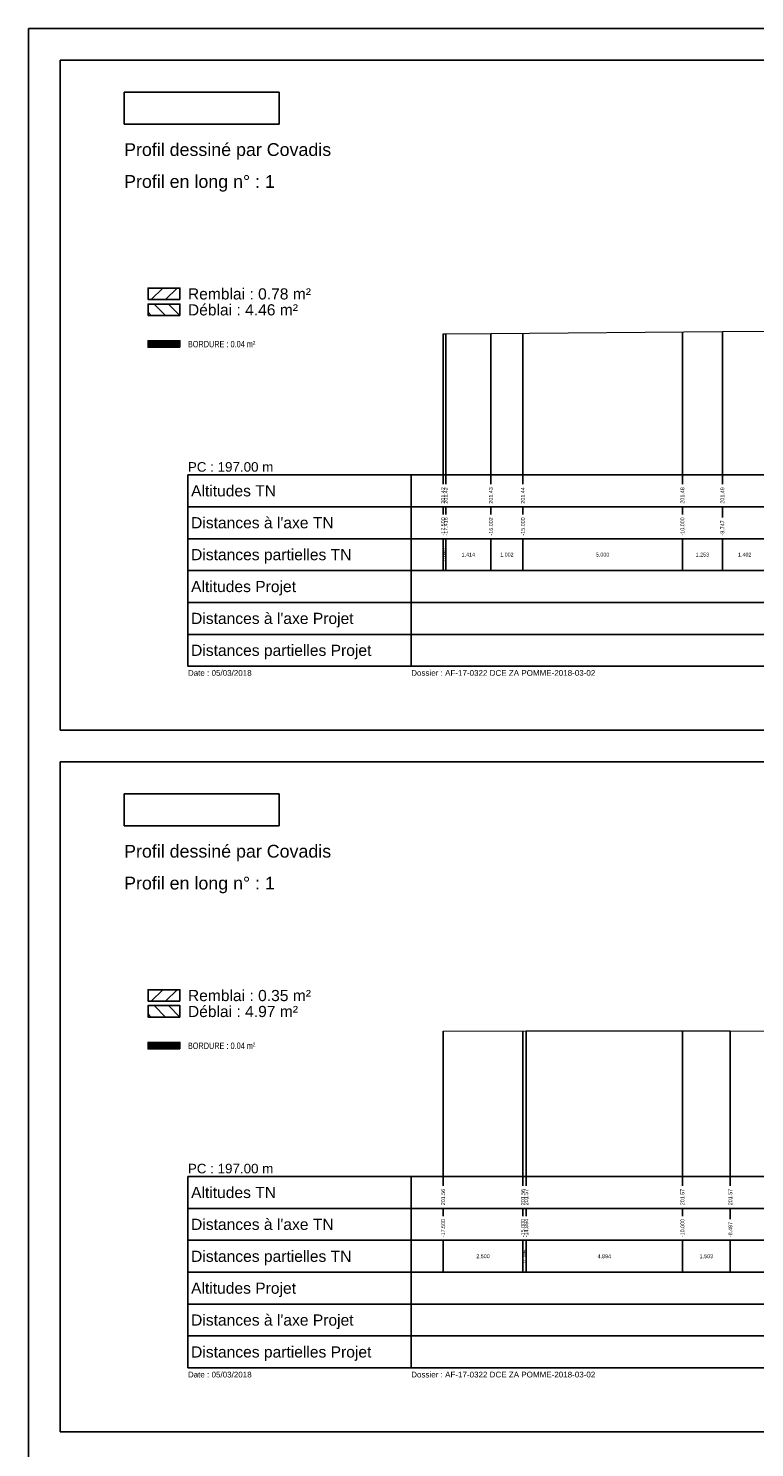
# Model space of a CAD drawing. Extents: x 1616800 to 1632437, y 2248456 to 2251974.
# Tile 369 of 399: x 1624061 to 1624288, y 2250229 to 2250674. Entities that reach past the tile are written whole.
import ezdxf
from ezdxf.enums import TextEntityAlignment as Align

# ---------------------------------------------------------------- set-up
doc = ezdxf.new("R2010")
doc.units = 0
doc.header["$LTSCALE"] = 2
for name, color, linetype in [('Covadis - Logo - Texte noir sur fond blanc', 7, 'CONTINUOUS'), ('X-PAP-PL_PT_1_Construction', 7, 'CONTINUOUS'), ('X-PAP-PL_PT_1_Hachures', 7, 'CONTINUOUS'), ('X-PAP-PL_PT_1_Logo', 7, 'CONTINUOUS'), ('X-PAP-PL_PT_1_MiseEnPage', 7, 'CONTINUOUS'), ('X-PAP-PL_PT_1_Rappel', 7, 'CONTINUOUS'), ('X-PAP-PL_PT_1_Textes', 7, 'CONTINUOUS'), ('X-PAP-PL_PT_1_TN', 7, 'CONTINUOUS')]:
    doc.layers.add(name, color=color, linetype=linetype)
doc.styles.add('Arial', font='ARIALN.TTF')
doc.styles.add('ARIAL-GRAS', font='arial.ttf')
picture_1 = doc.add_image_def('image1.jpg', size_in_pixel=(1430, 294))

# ---------------------------------------------------------------- blocks, each defined once
blk = doc.blocks.new('CovLogo')
at = {"layer": 'Covadis - Logo - Texte noir sur fond blanc'}
image = blk.add_image(picture_1, insert=(0, 0), size_in_units=(4.864, 1), dxfattribs=at)

msp = doc.modelspace()

# ---------------------------------------------------------------- hatches: boundary and pattern name
at = {"layer": 'X-PAP-PL_PT_1_Hachures'}
h = msp.add_hatch(dxfattribs=at)
h.set_pattern_fill('ANSI31', color=1, style=0)
h.set_pattern_definition([(45, (1624108.028, 2250589.071), (-2.2451, 2.2451), [])])
h.paths.add_polyline_path([(1624108.028, 2250589.0711), (1624108.028, 2250592.6451), (1624098.028, 2250592.6451), (1624098.028, 2250589.0711)])
h = msp.add_hatch(dxfattribs=at)
h.set_pattern_fill('ANSI31', color=6, angle=90, style=0)
h.set_pattern_definition([(135, (1624108.028, 2250584.071), (-2.2451, -2.2451), [])])
h.paths.add_polyline_path([(1624108.028, 2250584.0711), (1624108.028, 2250587.6499), (1624098.028, 2250587.6499), (1624098.028, 2250584.0711)])
h = msp.add_hatch(dxfattribs=at)
h.set_pattern_fill('_U', scale=0.2, angle=45.000009, style=0, pattern_type=0)
h.set_pattern_definition([(45, (1624108.028, 2250574.0711), (-0.1414214, 0.1414213), [])])
h.paths.add_polyline_path([(1624108.028, 2250574.0711), (1624108.028, 2250576.1407), (1624098.028, 2250576.1407), (1624098.028, 2250574.0711)])
h = msp.add_hatch(dxfattribs=at)
h.set_pattern_fill('ANSI31', color=1, style=0)
h.set_pattern_definition([(45, (1624108.028, 2250369.071), (-2.2451, 2.2451), [])])
h.paths.add_polyline_path([(1624108.028, 2250369.0711), (1624108.028, 2250372.6475), (1624098.028, 2250372.6475), (1624098.028, 2250369.0711)])
h = msp.add_hatch(dxfattribs=at)
h.set_pattern_fill('ANSI31', color=6, angle=90, style=0)
h.set_pattern_definition([(135, (1624108.028, 2250364.071), (-2.2451, -2.2451), [])])
h.paths.add_polyline_path([(1624108.028, 2250364.0711), (1624108.028, 2250367.6499), (1624098.028, 2250367.6499), (1624098.028, 2250364.0711)])
h = msp.add_hatch(dxfattribs=at)
h.set_pattern_fill('_U', scale=0.2, angle=45.000009, style=0, pattern_type=0)
h.set_pattern_definition([(45, (1624108.028, 2250354.0711), (-0.1414214, 0.1414213), [])])
h.paths.add_polyline_path([(1624108.028, 2250354.0711), (1624108.028, 2250356.1407), (1624098.028, 2250356.1407), (1624098.028, 2250354.0711)])

# ---------------------------------------------------------------- linework, layer by layer
at = {"layer": 'X-PAP-PL_PT_1_Construction'}
for p, q in [((1624110.528, 2250534.0711), (1624565.528, 2250534.0711)), ((1624110.528, 2250534.0711), (1624110.528, 2250474.0711)), ((1624180.528, 2250534.0711), (1624180.528, 2250474.0711)), ((1624565.528, 2250524.0711), (1624110.528, 2250524.0711)), ((1624565.528, 2250514.0711), (1624110.528, 2250514.0711)), ((1624565.528, 2250504.0711), (1624110.528, 2250504.0711)), ((1624565.528, 2250494.0711), (1624110.528, 2250494.0711)), ((1624565.528, 2250484.0711), (1624110.528, 2250484.0711)), ((1624110.528, 2250474.0711), (1624565.528, 2250474.0711)), ((1624110.528, 2250314.0711), (1624565.528, 2250314.0711)), ((1624110.528, 2250314.0711), (1624110.528, 2250254.0711)), ((1624180.528, 2250314.0711), (1624180.528, 2250254.0711)), ((1624565.528, 2250304.0711), (1624110.528, 2250304.0711)), ((1624565.528, 2250294.0711), (1624110.528, 2250294.0711)), ((1624565.528, 2250284.0711), (1624110.528, 2250284.0711)), ((1624565.528, 2250274.0711), (1624110.528, 2250274.0711)), ((1624565.528, 2250264.0711), (1624110.528, 2250264.0711)), ((1624110.528, 2250254.0711), (1624565.528, 2250254.0711))]:
    msp.add_line(p, q, dxfattribs=at)
at = {"layer": 'X-PAP-PL_PT_1_Construction', "color": 95}
for p, q in [((1624190.528, 2250531.1101), (1624190.528, 2250534.0711)), ((1624191.3637, 2250531.1101), (1624191.3637, 2250534.0711)), ((1624205.5036, 2250531.1224), (1624205.5036, 2250534.0711)), ((1624215.528, 2250531.1175), (1624215.528, 2250534.0711)), ((1624265.528, 2250531.1248), (1624265.528, 2250534.0711)), ((1624278.0602, 2250531.1248), (1624278.0602, 2250534.0711)), ((1624190.528, 2250521.6766), (1624190.528, 2250524.0711)), ((1624191.3637, 2250521.6798), (1624191.3637, 2250524.0711)), ((1624205.5036, 2250521.6684), (1624205.5036, 2250524.0711)), ((1624215.528, 2250521.6766), (1624215.528, 2250524.0711)), ((1624265.528, 2250521.6766), (1624265.528, 2250524.0711)), ((1624278.0602, 2250520.7483), (1624278.0602, 2250524.0711)), ((1624190.528, 2250504.0711), (1624190.528, 2250514.0711)), ((1624191.3637, 2250504.0711), (1624191.3637, 2250514.0711)), ((1624205.5036, 2250504.0711), (1624205.5036, 2250514.0711)), ((1624215.528, 2250504.0711), (1624215.528, 2250514.0711)), ((1624265.528, 2250504.0711), (1624265.528, 2250514.0711)), ((1624278.0602, 2250504.0711), (1624278.0602, 2250514.0711)), ((1624190.528, 2250311.1216), (1624190.528, 2250314.0711)), ((1624215.528, 2250311.1216), (1624215.528, 2250314.0711)), ((1624216.5877, 2250311.1224), (1624216.5877, 2250314.0711)), ((1624265.528, 2250311.1224), (1624265.528, 2250314.0711)), ((1624280.554, 2250311.1224), (1624280.554, 2250314.0711)), ((1624190.528, 2250301.6766), (1624190.528, 2250304.0711)), ((1624215.528, 2250301.6766), (1624215.528, 2250304.0711)), ((1624216.5877, 2250301.6757), (1624216.5877, 2250304.0711)), ((1624265.528, 2250301.6766), (1624265.528, 2250304.0711)), ((1624280.554, 2250300.7483), (1624280.554, 2250304.0711)), ((1624190.528, 2250284.0711), (1624190.528, 2250294.0711)), ((1624215.528, 2250284.0711), (1624215.528, 2250294.0711)), ((1624216.5877, 2250284.0711), (1624216.5877, 2250294.0711)), ((1624265.528, 2250284.0711), (1624265.528, 2250294.0711)), ((1624280.554, 2250284.0711), (1624280.554, 2250294.0711))]:
    msp.add_line(p, q, dxfattribs=at)
at = {"layer": 'X-PAP-PL_PT_1_Construction', "flags": 128}
for points in [[(1624070.528, 2250664.0711), (1624575.528, 2250664.0711), (1624575.528, 2250454.0711), (1624070.528, 2250454.0711)], [(1624070.528, 2250444.0711), (1624575.528, 2250444.0711), (1624575.528, 2250234.0711), (1624070.528, 2250234.0711)]]:
    msp.add_lwpolyline(points, close=True, dxfattribs=at)
for points in [[(1624108.028, 2250589.0711), (1624108.028, 2250592.6451), (1624098.028, 2250592.6451), (1624098.028, 2250589.0711), (1624108.028, 2250589.0711)], [(1624108.028, 2250584.0711), (1624108.028, 2250587.6499), (1624098.028, 2250587.6499), (1624098.028, 2250584.0711), (1624108.028, 2250584.0711)], [(1624108.028, 2250574.0711), (1624108.028, 2250576.1407), (1624098.028, 2250576.1407), (1624098.028, 2250574.0711), (1624108.028, 2250574.0711)], [(1624108.028, 2250369.0711), (1624108.028, 2250372.6475), (1624098.028, 2250372.6475), (1624098.028, 2250369.0711), (1624108.028, 2250369.0711)], [(1624108.028, 2250364.0711), (1624108.028, 2250367.6499), (1624098.028, 2250367.6499), (1624098.028, 2250364.0711), (1624108.028, 2250364.0711)], [(1624108.028, 2250354.0711), (1624108.028, 2250356.1407), (1624098.028, 2250356.1407), (1624098.028, 2250354.0711), (1624108.028, 2250354.0711)]]:
    msp.add_lwpolyline(points, dxfattribs=at)
at = {"layer": 'X-PAP-PL_PT_1_MiseEnPage', "flags": 128}
msp.add_lwpolyline([(1624060.528, 2250674.0711), (1625248.528, 2250674.0711), (1625248.528, 2249834.0711), (1624060.528, 2249834.0711)], close=True, dxfattribs=at)
at = {"layer": 'X-PAP-PL_PT_1_Rappel', "color": 95, "linetype": 'Continuous'}
for p, q in [((1624265.528, 2250534.0711), (1624265.528, 2250578.8844)), ((1624278.0602, 2250534.0711), (1624278.0602, 2250578.9815)), ((1624190.528, 2250534.0711), (1624190.528, 2250578.2782)), ((1624191.3637, 2250534.0711), (1624191.3637, 2250578.2929)), ((1624205.5036, 2250534.0711), (1624205.5036, 2250578.419)), ((1624215.528, 2250534.0711), (1624215.528, 2250578.4967)), ((1624190.528, 2250314.0711), (1624190.528, 2250359.6668)), ((1624215.528, 2250314.0711), (1624215.528, 2250359.7202)), ((1624216.5877, 2250314.0711), (1624216.5877, 2250359.7224)), ((1624265.528, 2250314.0711), (1624265.528, 2250359.7754)), ((1624280.554, 2250314.0711), (1624280.554, 2250359.7916))]:
    msp.add_line(p, q, dxfattribs=at)
at = {"layer": 'X-PAP-PL_PT_1_TN', "color": 95, "linetype": 'Continuous', "lineweight": 0, "flags": 128}
for points in [[(1624190.528, 2250578.2782), (1624191.3637, 2250578.2929), (1624205.5036, 2250578.419), (1624278.0602, 2250578.9815), (1624292.0843, 2250579.1144), (1624365.528, 2250579.7501), (1624365.528, 2250579.7501), (1624378.965, 2250579.8665), (1624406.663, 2250580.3454), (1624512.4925, 2250581.0894), (1624532.8868, 2250581.2333), (1624555.528, 2250581.4052)], [(1624190.528, 2250359.6668), (1624216.5877, 2250359.7224), (1624280.554, 2250359.7916), (1624348.2193, 2250359.4882), (1624365.528, 2250359.6253), (1624365.528, 2250359.6253), (1624368.0653, 2250359.6453), (1624380.9967, 2250356.6476), (1624385.4354, 2250355.0306), (1624400.4043, 2250358.9646), (1624404.5093, 2250360.2635), (1624412.9613, 2250360.6424), (1624514.186, 2250363.6721), (1624518.8446, 2250363.7511), (1624535.8439, 2250363.8494), (1624555.528, 2250363.9623)]]:
    msp.add_lwpolyline(points, dxfattribs=at)

# ---------------------------------------------------------------- block references
at = {"layer": 'X-PAP-PL_PT_1_Logo', "xscale": 10, "yscale": 10}
for p in [(1624090.528, 2250644.0711), (1624090.528, 2250424.0711)]:
    msp.add_blockref('CovLogo', p, dxfattribs=at)

# ---------------------------------------------------------------- texts
at = {"layer": 'X-PAP-PL_PT_1_Textes', "color": 7}
for s, height, style, p in [('Profil dessiné par Covadis', 4, 'ARIAL-GRAS', (1624090.528, 2250634.0711)), ('Profil en long n° : 1', 4, 'ARIAL-GRAS', (1624090.528, 2250624.0711)), ('Remblai : 0.78 m²', 3.5, 'ARIAL-GRAS', (1624110.528, 2250589.0711)), ('Déblai : 4.46 m²', 3.5, 'ARIAL-GRAS', (1624110.528, 2250584.0711)), ('BORDURE : 0.04 m²', 2, 'Arial', (1624110.528, 2250574.0711)), ('PC : 197.00 m', 3, 'ARIAL-GRAS', (1624110.528, 2250535.0711)), ('Date : 05/03/2018', 1.8, 'ARIAL-GRAS', (1624110.528, 2250471.0711)), ('Dossier : AF-17-0322 DCE ZA POMME-2018-03-02', 1.8, 'ARIAL-GRAS', (1624180.528, 2250471.0711)), ('Profil dessiné par Covadis', 4, 'ARIAL-GRAS', (1624090.528, 2250414.0711)), ('Profil en long n° : 1', 4, 'ARIAL-GRAS', (1624090.528, 2250404.0711)), ('Remblai : 0.35 m²', 3.5, 'ARIAL-GRAS', (1624110.528, 2250369.0711)), ('Déblai : 4.97 m²', 3.5, 'ARIAL-GRAS', (1624110.528, 2250364.0711)), ('BORDURE : 0.04 m²', 2, 'Arial', (1624110.528, 2250354.0711)), ('PC : 197.00 m', 3, 'ARIAL-GRAS', (1624110.528, 2250315.0711)), ('Date : 05/03/2018', 1.8, 'ARIAL-GRAS', (1624110.528, 2250251.0711)), ('Dossier : AF-17-0322 DCE ZA POMME-2018-03-02', 1.8, 'ARIAL-GRAS', (1624180.528, 2250251.0711))]:
    msp.add_text(s, height=height, dxfattribs=dict(at, style=style)).set_placement(p)
at = {"layer": 'X-PAP-PL_PT_1_Textes', "color": 95, "style": 'ARIAL-GRAS'}
for s, p in [('Altitudes TN', (1624111.528, 2250527.3211)), ("Distances à l'axe TN", (1624111.528, 2250517.3211)), ('Distances partielles TN', (1624111.528, 2250507.3211)), ('Altitudes TN', (1624111.528, 2250307.3211)), ("Distances à l'axe TN", (1624111.528, 2250297.3211)), ('Distances partielles TN', (1624111.528, 2250287.3211))]:
    msp.add_text(s, height=3.5, dxfattribs=at).set_placement(p)
at = {"layer": 'X-PAP-PL_PT_1_Textes', "color": 7, "style": 'ARIAL-GRAS'}
for s, p in [('201.42', (1624190.528, 2250525.0711)), ('201.42', (1624191.3637, 2250525.0711)), ('201.43', (1624205.5036, 2250525.0711)), ('201.44', (1624215.528, 2250525.0711)), ('201.48', (1624265.528, 2250525.0711)), ('201.49', (1624278.0602, 2250525.0711)), ('-17.500', (1624190.528, 2250515.0711)), ('-17.416', (1624191.3637, 2250515.0711)), ('-16.002', (1624205.5036, 2250515.0711)), ('-15.000', (1624215.528, 2250515.0711)), ('-10.000', (1624265.528, 2250515.0711)), ('-8.747', (1624278.0602, 2250515.0711)), ('201.56', (1624190.528, 2250305.0711)), ('201.56', (1624215.528, 2250305.0711)), ('201.57', (1624216.5877, 2250305.0711)), ('201.57', (1624265.528, 2250305.0711)), ('201.57', (1624280.554, 2250305.0711)), ('-17.500', (1624190.528, 2250295.0711)), ('-15.000', (1624215.528, 2250295.0711)), ('-14.894', (1624216.5877, 2250295.0711)), ('-10.000', (1624265.528, 2250295.0711)), ('-8.497', (1624280.554, 2250295.0711))]:
    msp.add_text(s, height=1.2, rotation=90, dxfattribs=at).set_placement(p, align=Align.MIDDLE_LEFT)
for s, p in [('0.084', (1624190.9458, 2250509.0711)), ('0.106', (1624216.0579, 2250289.0711))]:
    msp.add_text(s, height=1.2, rotation=90, dxfattribs=at).set_placement(p, align=Align.MIDDLE_CENTER)
for s, p in [('1.414', (1624198.4336, 2250509.0711)), ('1.002', (1624210.5158, 2250509.0711)), ('5.000', (1624240.528, 2250509.0711)), ('1.253', (1624271.7941, 2250509.0711)), ('1.402', (1624285.0722, 2250509.0711)), ('2.500', (1624203.028, 2250289.0711)), ('4.894', (1624241.0579, 2250289.0711)), ('1.503', (1624273.041, 2250289.0711))]:
    msp.add_text(s, height=1.2, dxfattribs=at).set_placement(p, align=Align.MIDDLE_CENTER)
at = {"layer": 'X-PAP-PL_PT_1_Textes', "color": 1, "style": 'ARIAL-GRAS'}
for s, p in [('Altitudes Projet', (1624111.528, 2250497.3211)), ("Distances à l'axe Projet", (1624111.528, 2250487.3211)), ('Distances partielles Projet', (1624111.528, 2250477.3211)), ('Altitudes Projet', (1624111.528, 2250277.3211)), ("Distances à l'axe Projet", (1624111.528, 2250267.3211)), ('Distances partielles Projet', (1624111.528, 2250257.3211))]:
    msp.add_text(s, height=3.5, dxfattribs=at).set_placement(p)

doc.saveas('drawing.dxf')
